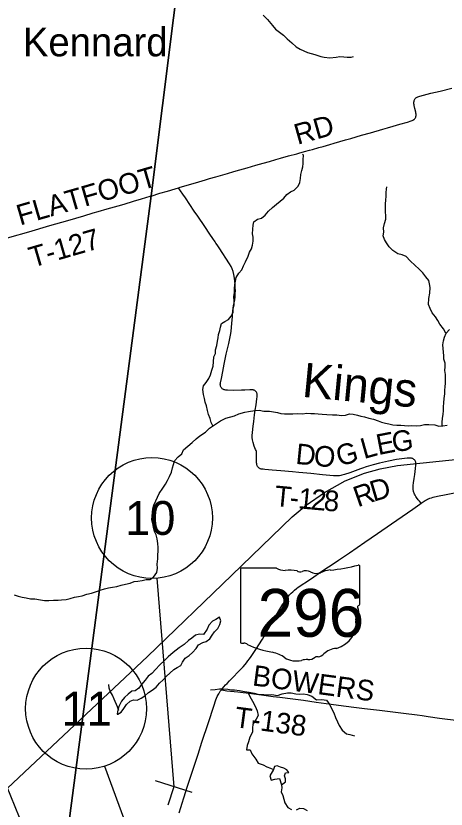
# Model space of a CAD drawing. Extents: x 0 to 1101, y 0 to 440.
# Drawn here: x 356 to 391.7, y 101.7 to 167.3 of the extents above; entities that cross this region are included whole.
import ezdxf

# ---------------------------------------------------------------- set-up
doc = ezdxf.new("R2010")
doc.units = 0
for name, color, linetype in [('Default', 7, 'Continuous'), ('GM_X_Minor_Lake', 7, 'Continuous'), ('GM_X_Minor_River', 7, 'Continuous'), ('GM_X_Minor_River_Text', 7, 'Continuous'), ('GM_X_Rail_Line', 7, 'Continuous'), ('GM_X_State_Route', 7, 'Continuous'), ('GM_X_State_Shield', 7, 'Continuous'), ('GM_X_Township', 7, 'Continuous'), ('GM_X_Township_Road', 7, 'Continuous'), ('GM_X_Township_Road_Text', 7, 'Continuous'), ('GM_X_Unincorporated_Text', 7, 'Continuous'), ('SH_Masking', 7, 'Continuous'), ('SH_Text', 7, 'Continuous'), ('SN_P_Signs', 7, 'Continuous')]:
    doc.layers.add(name, color=color, linetype=linetype)

msp = doc.modelspace()

# ---------------------------------------------------------------- linework, layer by layer
at = {"layer": 'Default'}
msp.add_lwpolyline([(369.562, 101.382), (369.689, 101.824), (369.801, 102.187), (369.942, 102.631), (370.251, 103.589), (370.623, 104.742), (371.115, 106.248), (371.441, 107.24), (371.972, 108.865), (372.414, 110.217), (372.595, 110.728), (372.71, 111.005), (372.777, 111.149), (372.829, 111.24), (372.896, 111.351), (372.96, 111.446), (373.046, 111.558), (373.109, 111.64), (373.247, 111.81), (373.393, 111.964), (373.52, 112.097), (373.728, 112.315), (374.745, 113.353), (374.856, 113.473), (375.007, 113.643), (375.134, 113.803), (375.252, 113.946), (375.385, 114.124), (375.514, 114.306), (375.906, 114.896), (376.455, 115.761), (376.788, 116.321), (377.815, 118.097), (378.147, 118.638), (378.265, 118.82), (378.363, 118.965), (378.482, 119.135), (378.581, 119.27), (378.699, 119.416), (378.826, 119.554), (378.953, 119.679), (379.1, 119.811), (379.258, 119.936), (379.412, 120.051), (380.419, 120.726), (381.456, 121.423), (382.382, 122.051), (382.738, 122.289), (383.649, 122.905), (384.927, 123.778), (385.973, 124.493), (387.127, 125.282), (388.901, 126.518), (389.484, 126.921), (389.583, 126.989), (389.823, 127.154), (389.923, 127.216), (390.016, 127.27), (390.114, 127.324), (390.201, 127.363), (390.314, 127.411), (390.429, 127.45), (390.567, 127.491), (390.699, 127.527), (391.064, 127.606), (391.521, 127.698), (392.763, 127.949)], dxfattribs=at)
at = {"layer": 'GM_X_Minor_Lake'}
for points in [[(372.881, 117.559), (372.603, 117.385), (372.316, 117.228), (372.016, 116.911), (371.876, 116.592), (371.564, 116.15), (371.233, 116.164), (370.901, 116.087), (370.613, 115.839), (370.326, 115.647), (369.957, 115.308), (369.555, 115.026), (369.049, 114.642), (368.657, 114.292), (368.369, 114.02), (367.92, 113.59), (367.632, 113.262), (367.286, 112.899), (366.987, 112.685), (366.733, 112.356), (366.432, 112.005), (366.213, 111.71), (365.925, 111.484), (365.639, 111.464), (365.34, 111.204), (365.029, 110.921), (364.775, 110.627), (364.554, 110.172), (364.483, 109.875), (364.423, 109.567), (364.424, 109.56)], [(364.424, 109.56), (364.469, 109.556), (364.756, 109.724), (364.975, 110.019), (365.207, 110.36), (365.495, 110.631), (365.781, 110.743), (366.09, 110.717), (366.399, 110.863), (366.709, 111.054), (367.02, 111.337), (367.308, 111.529), (367.641, 111.788), (367.93, 112.105), (368.218, 112.4), (368.506, 112.683), (368.794, 112.931), (369.105, 113.248), (369.392, 113.406), (369.69, 113.563), (369.818, 113.859), (370.061, 114.176), (370.371, 114.39), (370.671, 114.65), (370.971, 114.967), (371.145, 115.286), (371.501, 115.488), (371.787, 115.565), (372.086, 115.791), (372.283, 116.075), (372.479, 116.37), (372.767, 116.63), (372.93, 116.971), (373.013, 117.279), (372.89, 117.565), (372.881, 117.559)], [(378.03, 103.714), (378.351, 103.96), (378.365, 104.188), (378.278, 104.439), (378.361, 104.689), (378.635, 104.731), (378.456, 104.938), (378.218, 105.067), (377.935, 105.15), (377.675, 105.267), (377.458, 105.225), (377.351, 104.964)], [(377.351, 104.964), (377.07, 104.433), (377.168, 104.101), (377.465, 104.166), (377.865, 104.229), (378.03, 103.714)]]:
    msp.add_lwpolyline(points, dxfattribs=at)
at = {"layer": 'GM_X_Minor_River'}
for points in [[(376.503, 167.379), (376.865, 167), (377.271, 166.507), (377.531, 166.22), (377.86, 165.966), (378.178, 165.724), (378.495, 165.425), (378.88, 165.091), (379.231, 164.757), (379.56, 164.561), (380.175, 164.293), (380.494, 164.21), (380.779, 164.117), (381.28, 163.952), (381.565, 163.904), (382.021, 163.843), (382.547, 163.895), (382.844, 163.949)], [(382.844, 163.949), (383.187, 163.923), (383.472, 163.886), (383.78, 163.895), (383.998, 163.95)], [(372.339, 133.386), (372.215, 133.683), (372.115, 134.015), (371.992, 134.335), (371.904, 134.666), (371.828, 135.043), (371.716, 135.363), (371.639, 135.661), (371.562, 135.98), (371.52, 136.403), (371.557, 136.699), (371.8, 136.993), (371.997, 137.31), (372.148, 137.605), (372.255, 138.003), (372.372, 138.333), (372.398, 138.686), (372.425, 139.096), (372.576, 139.379), (372.567, 139.676), (372.662, 140.051), (372.734, 140.392), (372.782, 140.677), (372.807, 140.961), (372.925, 141.279), (372.984, 141.575), (373.056, 141.859), (373.343, 142.039), (373.63, 142.184), (373.861, 142.479), (374.023, 142.773), (374.037, 143.058), (374.121, 143.41), (374.112, 143.729), (374.07, 144.094), (374.13, 144.413), (374.122, 144.755), (374.17, 145.084), (374.219, 145.38), (374.279, 145.676), (374.499, 146.015), (374.742, 146.309), (374.893, 146.627), (375.056, 146.978), (375.266, 147.444), (375.383, 147.761), (375.534, 148.045), (375.617, 148.351), (375.689, 148.681), (375.68, 149), (375.637, 149.285), (375.652, 149.661), (375.69, 149.99), (375.749, 150.275), (376.037, 150.488), (376.357, 150.576), (376.668, 150.824), (376.957, 151.152), (377.268, 151.456), (377.602, 151.726), (377.924, 151.997), (378.223, 152.233), (378.477, 152.538), (378.765, 152.752), (379.075, 152.897), (379.397, 153.224), (379.549, 153.542), (379.597, 153.848), (379.635, 154.178), (379.695, 154.508), (379.789, 154.826), (379.826, 155.11), (379.818, 155.406), (379.855, 155.793), (379.776, 155.839)], [(391.639, 141.056), (391.44, 141.433), (391.135, 141.823), (390.955, 142.109), (390.764, 142.43), (390.493, 142.751), (390.325, 143.105), (390.202, 143.437), (390.207, 143.927), (390.302, 144.381), (390.33, 144.836), (390.287, 145.133), (390.209, 145.418), (389.984, 145.728), (389.713, 146.049), (389.396, 146.393), (389.079, 146.658), (388.683, 147.038), (388.332, 147.394), (388.013, 147.545), (387.66, 147.627), (387.252, 147.916), (386.934, 148.203), (386.721, 148.535), (386.54, 148.822), (386.441, 149.13), (386.5, 149.425), (386.481, 149.778), (386.564, 150.131), (386.659, 150.494), (386.673, 150.79), (386.642, 151.075), (386.645, 151.439), (386.625, 151.724), (386.674, 152.099), (386.688, 152.383), (386.691, 152.702), (386.717, 152.986), (386.741, 153.179)], [(391.331, 133.407), (391.323, 133.696), (391.349, 134.015), (391.42, 134.356), (391.423, 134.652), (391.437, 134.96), (391.475, 135.29), (391.489, 135.655), (391.539, 136.042), (391.541, 136.338), (391.567, 136.623), (391.592, 136.919), (391.607, 137.284), (391.599, 137.649), (391.556, 137.968), (391.559, 138.276), (391.562, 138.572), (391.474, 138.903), (391.465, 139.188), (391.445, 139.484), (391.402, 139.792), (391.382, 140.089), (391.442, 140.441), (391.525, 140.748), (391.642, 141.066), (391.919, 141.36)], [(370.267, 131.705), (370.635, 132.032), (370.969, 132.314), (371.257, 132.563), (371.728, 132.889), (372.073, 133.205), (372.97, 133.813), (373.429, 134.026), (374.139, 134.213), (374.506, 134.404), (374.998, 134.536), (375.296, 134.59), (375.81, 134.666), (376.165, 134.697), (376.552, 134.613), (377.02, 134.621), (377.351, 134.549), (377.693, 134.512), (377.978, 134.43), (378.263, 134.404), (378.572, 134.39), (378.971, 134.398), (379.36, 134.429), (379.759, 134.402), (380.114, 134.445), (380.456, 134.419), (380.753, 134.428), (381.073, 134.391), (381.392, 134.377), (381.781, 134.35), (382.248, 134.301), (382.614, 134.297), (383.002, 134.26), (383.31, 134.28), (383.665, 134.379), (383.951, 134.377), (384.304, 134.271), (384.6, 134.211), (384.908, 134.14), (385.261, 134.023), (385.637, 133.951), (386.013, 133.8), (386.297, 133.706), (386.628, 133.612), (386.913, 133.575), (387.232, 133.492), (387.574, 133.455), (387.894, 133.441), (388.202, 133.438), (388.499, 133.413), (388.819, 133.433), (389.161, 133.395), (389.527, 133.415), (389.87, 133.503), (390.213, 133.512), (390.727, 133.484), (391.057, 133.379), (391.366, 133.41), (391.732, 133.452)], [(355.889, 119.41), (356.231, 119.316), (356.573, 119.233), (356.892, 119.161), (357.257, 119.078), (357.599, 119.075), (358.079, 119.002), (358.409, 118.942), (358.775, 118.95), (359.152, 118.98), (359.529, 118.988), (359.814, 118.997), (360.192, 119.028), (360.546, 119.105), (360.902, 119.238), (361.21, 119.293), (361.519, 119.347), (361.909, 119.469), (362.309, 119.556), (362.722, 119.701), (363.008, 119.813), (363.386, 119.912), (363.718, 119.989), (364.05, 120.054), (364.393, 120.097), (364.748, 120.208), (365.103, 120.296), (365.492, 120.395), (365.836, 120.529), (366.145, 120.56), (366.488, 120.603), (366.82, 120.691), (367.139, 120.688), (367.427, 120.891), (367.704, 121.265), (367.753, 121.619), (367.745, 121.961), (367.794, 122.394), (367.797, 122.725), (367.823, 123.045), (367.814, 123.342), (367.795, 123.673), (367.741, 124.05), (367.653, 124.382), (367.518, 124.668), (367.43, 125), (367.376, 125.32), (367.299, 125.629), (367.313, 125.925), (367.35, 126.244), (367.387, 126.529), (367.469, 126.836), (367.621, 127.2), (367.75, 127.496), (367.912, 127.791), (368.213, 128.256), (368.411, 128.585), (368.584, 128.869), (368.747, 129.209), (368.922, 129.573), (368.994, 129.926), (369.088, 130.21), (369.182, 130.506), (369.482, 130.822), (369.77, 131.094), (369.921, 131.412), (370.267, 131.705)], [(364.568, 109.859), (364.456, 110.157), (364.165, 110.799), (364.042, 111.109), (363.874, 111.408), (363.751, 111.706), (363.731, 112.007)], [(372.139, 111.569), (372.538, 111.597), (372.903, 111.649), (373.188, 111.646), (373.574, 111.606), (373.859, 111.568), (374.143, 111.553), (374.541, 111.514), (374.973, 111.417), (375.359, 111.355), (375.768, 111.281), (376.165, 111.185), (376.564, 111.168), (376.882, 111.152), (377.224, 111.182), (377.69, 111.096), (378.079, 111.239), (378.513, 111.324), (378.832, 111.309), (379.207, 111.235), (379.514, 111.197), (379.844, 111.227), (380.151, 111.177), (380.537, 111.047), (380.931, 110.746), (381.352, 110.751), (381.739, 110.712), (382.03, 110.321), (382.184, 109.955), (382.362, 109.668), (382.493, 109.268), (382.647, 108.913), (382.802, 108.615), (383.047, 108.224), (383.396, 107.924), (383.691, 107.863), (384.077, 107.755)], [(375.232, 111.375), (375.411, 111.001), (375.633, 110.634), (375.855, 110.221), (376.02, 109.832), (376.106, 109.444), (375.931, 109.127), (375.663, 108.721), (375.612, 108.38), (375.619, 108.05), (375.408, 107.655), (375.289, 107.246), (375.17, 106.952), (375.131, 106.588), (375.438, 106.584), (375.582, 106.275), (375.906, 105.838), (376.106, 105.505), (376.503, 105.363), (376.808, 105.199), (377.114, 105.07), (377.351, 104.964), (377.07, 104.433), (377.168, 104.101), (377.465, 104.166), (377.865, 104.229), (378.03, 103.714), (378.047, 103.463), (378.008, 103.111), (378.141, 102.824), (378.227, 102.504), (378.303, 102.207), (378.559, 101.817), (378.853, 101.665)], [(379.263, 101.636), (379.549, 101.769), (379.845, 101.742), (380.15, 101.567)]]:
    msp.add_lwpolyline(points, dxfattribs=at)
at = {"layer": 'GM_X_Rail_Line'}
msp.add_lwpolyline([(355.349, 103.429), (366.929, 114.314), (373.903, 121.056), (377.226, 124.244), (378.909, 125.858), (380.077, 126.848), (381.573, 127.88), (383.297, 128.841), (384.896, 129.473), (386.197, 129.829), (387.616, 130.129), (399.583, 131.367), (402.504, 131.606), (405.121, 131.703), (407.208, 131.556), (408.928, 131.359), (412.357, 130.741), (415.929, 129.719), (428.946, 126.153), (441.629, 122.688), (462.729, 116.824)], dxfattribs=at)
at = {"layer": 'GM_X_State_Route'}
msp.add_lwpolyline([(369.562, 101.382), (369.689, 101.824), (369.801, 102.187), (369.942, 102.631), (370.251, 103.589), (370.623, 104.742), (371.115, 106.248), (371.441, 107.24), (371.972, 108.865), (372.414, 110.217), (372.595, 110.728), (372.71, 111.005), (372.777, 111.149), (372.829, 111.24), (372.896, 111.351), (372.96, 111.446), (373.046, 111.558), (373.109, 111.64), (373.247, 111.81), (373.393, 111.964), (373.52, 112.097), (373.728, 112.315), (374.745, 113.353), (374.856, 113.473), (375.007, 113.643), (375.134, 113.803), (375.252, 113.946), (375.385, 114.124), (375.514, 114.306), (375.906, 114.896), (376.455, 115.761), (376.788, 116.321), (377.815, 118.097), (378.147, 118.638), (378.265, 118.82), (378.363, 118.965), (378.482, 119.135), (378.581, 119.27), (378.699, 119.416), (378.826, 119.554), (378.953, 119.679), (379.1, 119.811), (379.258, 119.936), (379.412, 120.051), (380.419, 120.726), (381.456, 121.423), (382.382, 122.051), (382.738, 122.289), (383.649, 122.905), (384.927, 123.778), (385.973, 124.493), (387.127, 125.282), (388.901, 126.518), (389.484, 126.921), (389.583, 126.989), (389.823, 127.154), (389.923, 127.216), (390.016, 127.27), (390.114, 127.324), (390.201, 127.363), (390.314, 127.411), (390.429, 127.45), (390.567, 127.491), (390.699, 127.527), (391.064, 127.606), (391.521, 127.698), (392.763, 127.949)], dxfattribs=at)
at = {"layer": 'GM_X_State_Shield'}
for p, q in [((374.621, 121.53), (374.621, 115.526)), ((377.614, 121.633), (374.718, 121.633)), ((384.508, 118.642), (384.508, 121.782)), ((384.507, 118.642), (384.508, 118.642))]:
    msp.add_line(p, q, dxfattribs=at)
for centre, major_axis, start_param, end_param in [((374.734, 121.543), (0.115, 0), 1.712693, 3.28349), ((378.303, 122.33), (1.111, 0), 4.042523, 4.731795), ((378.672, 118.263), (3.989, 0), 1.404758, 1.657858), ((379.577, 121.574), (0.321, 0), 3.836095, 5.185415), ((380.048, 120.88), (0.666, 0), 0.950623, 2.079405), ((382.324, 119.8), (2.11, 0), 1.699011, 2.107814), ((380.986, 129.818), (10.486, 0), 4.814394, 5.042369), ((384.399, 121.795), (0.11, 0), 6.141152, 7.989035), ((380.908, 121.832), (0.802, 0), 4.081561, 5.145723), ((384.483, 118.411), (0.17, 0), 1.883978, 3.671073), ((383.399, 118.014), (1.023, 0), 5.934695, 6.695948), ((384.391, 118.629), (0.118, 0), 5.05454, 6.418171), ((384.903, 117.327), (0.744, 0), 2.387724, 3.262537), ((381.574, 116.928), (2.623, 0), 5.101752, 6.440018), ((374.735, 115.513), (0.116, 0), 3.00124, 4.508301), ((374.753, 116.128), (0.882, 0), 4.665946, 4.897461), ((374.933, 115.18), (0.318, 0), 0.519207, 1.627899), ((378.948, 120.574), (7.572, 0), 4.195997, 4.488961), ((382.679, 113.841), (1.436, 0), 1.647645, 2.488434), ((376.69, 112.829), (2.369, 0), 0.823519, 1.323587), ((379.253, 115.15), (1.503, 0), 4.026481, 4.996735), ((380.231, 114.701), (0.801, 0), 4.691044, 5.507374), ((380.956, 114.119), (0.226, 0), 1.147584, 2.315152), ((380.86, 114.945), (0.847, 0), 4.937069, 5.64225), ((380.121, 113.075), (1.235, 0), 1.495662, 1.94098)]:
    msp.add_ellipse(centre, major_axis=major_axis, ratio=0.8, start_param=start_param, end_param=end_param, dxfattribs=at)
at = {"layer": 'GM_X_Township'}
for points in [[(456.87, 41.812), (429.195, 44.697), (407.625, 46.582), (393.244, 47.835), (358.093, 49.313), (354.24, 49.634), (354.518, 51.702), (355.546, 60.287), (359.256, 91.672), (367.226, 152.429), (371.877, 189.376), (373.469, 201.961), (373.82, 204.757), (378.028, 238.099), (380.197, 255.256), (380.697, 259.316), (380.797, 261.323), (386.092, 260.749), (411.56, 258.243), (435.213, 255.629), (445.064, 254.562)], [(371.877, 189.376), (367.226, 152.429), (359.256, 91.672), (355.546, 60.287)]]:
    msp.add_lwpolyline(points, dxfattribs=at)
at = {"layer": 'GM_X_Township_Road'}
for points in [[(369.491, 153.101), (369.65, 153.154), (370.132, 153.291), (371.169, 153.583), (371.74, 153.749), (372.079, 153.852), (372.579, 153.997), (373.562, 154.285), (374.08, 154.434), (374.564, 154.573), (375.193, 154.748), (375.89, 154.954), (376.516, 155.136), (377.022, 155.277), (377.549, 155.423), (377.931, 155.529), (378.609, 155.729), (379.293, 155.91), (379.472, 155.961), (379.939, 156.093), (380.334, 156.2), (380.587, 156.265), (381.124, 156.413), (381.463, 156.51), (382.036, 156.677), (382.393, 156.782), (383.322, 157.048), (383.751, 157.172), (384.645, 157.437), (385.398, 157.65), (386.419, 157.945), (386.811, 158.064), (387.276, 158.198), (387.824, 158.353), (388.46, 158.533), (388.763, 158.626), (388.831, 158.653), (388.901, 158.682), (388.97, 158.728), (389.021, 158.769), (389.072, 158.828), (389.108, 158.887), (389.132, 158.944), (389.146, 158.991), (389.16, 159.063), (389.163, 159.12), (389.163, 159.194), (389.155, 159.264), (389.142, 159.342), (389.064, 159.65), (389.007, 159.887), (388.993, 159.959), (388.981, 160.042), (388.981, 160.108), (388.985, 160.184), (388.995, 160.252), (389.011, 160.311), (389.03, 160.361), (389.064, 160.422), (389.101, 160.469), (389.155, 160.522), (389.199, 160.555), (389.251, 160.588), (389.313, 160.619), (389.386, 160.648), (389.471, 160.675), (390.373, 160.907), (391.152, 161.095), (392.112, 161.327)], [(367.232, 152.412), (367.958, 152.634), (368.585, 152.816), (369.225, 153.014), (369.491, 153.101)], [(389.583, 126.989), (389.442, 127.162), (389.34, 127.287), (389.208, 127.46), (389.148, 127.548), (389.078, 127.666), (389.036, 127.745), (389.005, 127.816), (388.978, 127.89), (388.957, 127.957), (388.941, 128.02), (388.932, 128.084), (388.925, 128.159), (388.923, 128.233), (388.934, 128.457), (388.957, 128.679), (389.001, 129.03), (389.059, 129.379), (389.13, 129.858), (389.157, 130.136), (389.158, 130.225), (389.157, 130.285), (389.148, 130.349), (389.138, 130.395), (389.122, 130.445), (389.097, 130.499), (389.076, 130.532), (389.054, 130.56), (389.024, 130.594), (388.989, 130.625), (388.957, 130.647), (388.927, 130.667), (388.886, 130.689), (388.843, 130.706), (388.798, 130.716), (388.752, 130.724), (388.698, 130.728), (388.64, 130.73), (388.417, 130.722), (387.991, 130.675), (387.531, 130.603), (386.872, 130.476), (386.127, 130.307), (385.602, 130.18), (385.225, 130.072), (385.031, 130.008), (384.732, 129.904), (384.557, 129.84), (383.681, 129.521), (383.239, 129.372), (383.128, 129.337), (383.006, 129.308), (382.924, 129.292), (382.822, 129.276), (382.734, 129.267), (382.618, 129.261), (382.339, 129.27), (381.43, 129.356), (380.465, 129.445), (379.463, 129.537), (378.925, 129.586), (377.98, 129.669), (377.256, 129.738), (376.644, 129.789), (376.499, 129.804), (376.405, 129.816), (376.341, 129.827), (376.295, 129.84), (376.262, 129.851), (376.227, 129.868), (376.187, 129.89), (376.148, 129.918), (376.114, 129.947), (376.082, 129.983), (376.052, 130.027), (376.024, 130.078), (376.001, 130.13), (375.985, 130.183), (375.971, 130.245), (375.957, 130.349), (375.952, 130.478), (375.966, 130.828), (375.966, 130.982), (375.963, 131.132), (375.955, 131.193), (375.943, 131.269), (375.917, 131.355), (375.887, 131.44), (375.767, 131.73), (375.667, 132.01), (375.62, 132.228), (375.6, 132.431), (375.599, 132.599), (375.614, 132.859), (375.675, 133.359), (375.728, 133.747), (375.799, 134.301), (375.85, 134.689), (375.917, 135.15), (375.985, 135.63), (376.003, 135.788), (376.008, 135.871), (376.007, 135.933), (376.005, 136.002), (375.999, 136.05), (375.991, 136.094), (375.976, 136.142), (375.959, 136.18), (375.938, 136.209), (375.911, 136.241), (375.883, 136.267), (375.843, 136.298), (375.808, 136.318), (375.76, 136.339), (375.721, 136.351), (375.671, 136.364), (375.607, 136.373), (375.544, 136.375), (375.393, 136.371), (375, 136.351), (374.873, 136.342), (374.715, 136.337), (374.028, 136.336), (373.543, 136.346), (373.474, 136.349), (373.414, 136.356), (373.328, 136.375), (373.287, 136.386), (373.234, 136.404), (373.198, 136.422), (373.161, 136.442), (373.125, 136.471), (373.092, 136.502), (373.063, 136.539), (373.035, 136.575), (373.005, 136.63), (372.987, 136.68), (372.968, 136.762), (372.962, 136.835), (372.968, 136.926), (372.978, 137.008), (372.992, 137.077), (373.047, 137.328), (373.165, 137.893), (373.289, 138.496), (373.459, 139.32), (373.654, 140.198), (373.825, 141.049), (373.859, 141.238), (373.892, 141.534), (373.919, 141.894), (373.959, 142.403), (373.974, 142.601), (373.998, 142.916), (374.064, 143.32), (374.109, 143.577), (374.154, 143.836), (374.179, 144.062), (374.2, 144.382), (374.206, 144.571), (374.2, 144.855), (374.186, 145.125), (374.17, 145.329), (374.14, 145.607), (374.085, 145.919), (374.024, 146.172), (373.95, 146.382), (373.856, 146.584), (373.733, 146.792), (372.867, 148.117), (372.703, 148.365), (372.599, 148.519), (372.527, 148.627), (372.349, 148.889), (372.098, 149.258), (371.667, 149.889), (371.087, 150.734), (370.81, 151.154), (370.449, 151.697), (370.07, 152.25), (369.851, 152.575), (369.662, 152.851), (369.491, 153.101)], [(354.734, 148.759), (355.012, 148.841), (355.531, 148.993), (357.108, 149.447), (358.86, 149.964), (360.327, 150.391), (361.008, 150.587), (361.651, 150.774), (362.435, 151.008), (362.847, 151.126), (363.6, 151.341), (364.496, 151.597), (364.997, 151.743), (365.764, 151.971), (366.424, 152.169), (367.156, 152.389), (367.232, 152.412)], [(373.046, 111.558), (373.238, 111.526), (373.506, 111.487), (374.422, 111.385), (375.55, 111.247), (376.567, 111.121), (377.343, 111.02), (377.898, 110.948), (378.969, 110.809), (379.836, 110.694), (380.888, 110.549), (382.123, 110.372), (383.158, 110.238), (384.227, 110.094), (384.909, 110.004), (386.129, 109.865), (386.795, 109.788), (388.127, 109.624), (389.254, 109.483), (389.66, 109.426), (390.176, 109.352), (391.1, 109.23), (392.67, 109.019)]]:
    msp.add_lwpolyline(points, dxfattribs=at)
at = {"layer": 'SH_Masking'}
for centre in [(367.306, 125.777), (361.846, 110.003)]:
    msp.add_circle(centre, 5, dxfattribs=at)
at = {"layer": 'SH_Text'}
for p, q in [((367.712, 120.793), (369.117, 103.549)), ((350.506, 115.21), (359.718, 92.696)), ((363.384, 105.246), (367.221, 94.762))]:
    msp.add_line(p, q, dxfattribs=at)
for centre in [(367.306, 125.777), (361.846, 110.003)]:
    msp.add_circle(centre, 5, dxfattribs=at)
at = {"layer": 'SN_P_Signs'}
for p, q in [((370.64, 103.058), (367.594, 104.04)), ((369.117, 103.549), (368.627, 102.026))]:
    msp.add_line(p, q, dxfattribs=at)

# ---------------------------------------------------------------- texts
at = {"layer": 'GM_X_Minor_River_Text'}
msp.add_text('Kings', height=2.8405, rotation=354.55616, dxfattribs=at).set_placement((379.663, 135.809))
at = {"layer": 'GM_X_State_Shield'}
msp.add_text('296', height=3.9551, dxfattribs=at).set_placement((376.044, 115.95))
at = {"layer": 'GM_X_Township_Road_Text'}
for s, height, rotation, p in [('RD', 1.7045, 15.67823, (379.352, 156.642)), ('FLATFOOT', 1.7045, 16.16453, (356.384, 149.962)), ('T-127', 1.7045, 16.13746, (357.407, 146.473)), ('E', 1.705, 10.88213, (386.042, 130.978)), ('G', 1.705, 7.47789, (387.267, 131.214)), ('D', 1.705, 354.33, (379.143, 130.259)), ('G', 1.705, 15.87528, (382.822, 130.028)), ('L', 1.705, 15.5186, (384.848, 130.645)), ('O', 1.705, 354.44891, (380.64, 130.11)), ('R', 1.705, 19.27181, (384.339, 126.653)), ('D', 1.705, 16.50281, (385.639, 127.108)), ('T', 1.705, 354.50603, (377.38, 126.773)), ('1', 1.705, 354.60329, (379.349, 126.584)), ('2', 1.705, 354.88822, (380.404, 126.484)), ('8', 1.705, 355.86538, (381.481, 126.388)), ('-', 1.705, 354.53213, (378.65, 126.651)), ('BOWERS', 1.7045, 352.42754, (375.558, 111.932)), ('T-138', 1.7045, 352.46301, (374.064, 108.487))]:
    msp.add_text(s, height=height, rotation=rotation, dxfattribs=at).set_placement(p)
at = {"layer": 'GM_X_Unincorporated_Text'}
msp.add_text('Kennard', height=2.3693, rotation=0.00001, dxfattribs=at).set_placement((356.618, 163.966))
at = {"layer": 'SH_Text'}
for s, p in [('10', (365.076, 124.377)), ('11', (359.812, 108.603))]:
    msp.add_text(s, height=2.8, rotation=360, dxfattribs=at).set_placement(p)

doc.saveas('drawing.dxf')
